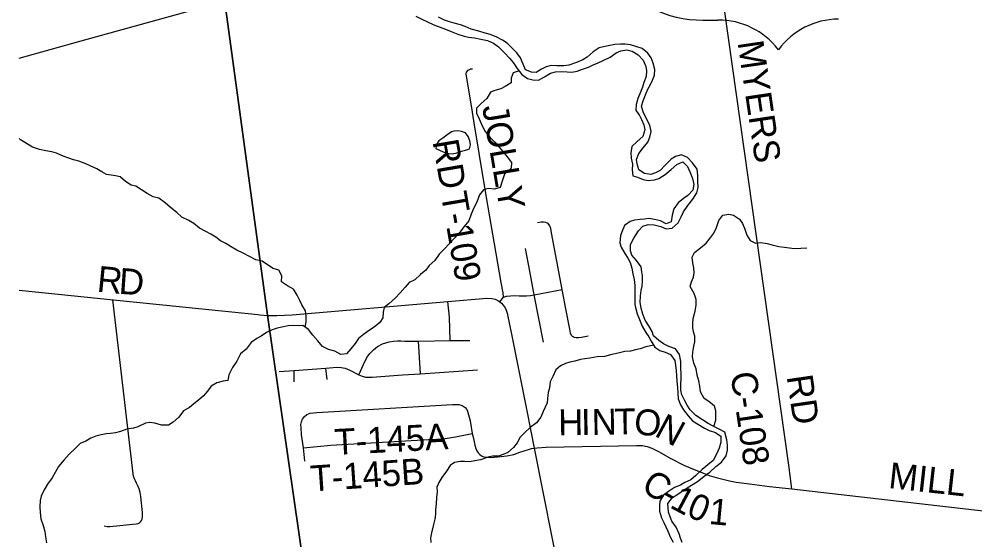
# Model space of a CAD drawing. Extents: x 114604 to 551442, y 316898 to 567001.
# Drawn here: x 114843 to 125892, y 482893 to 488914 of the extents above; entities that cross this region are included whole.
import ezdxf

# ---------------------------------------------------------------- set-up
doc = ezdxf.new("R2010")
doc.units = 0
for name, color, linetype in [('GE_P_Alignment_1000_Bearings', 7, 'Continuous'), ('GE_P_Alignment_1000_Cardinal_Points', 7, 'Continuous'), ('GE_P_Alignment_500_Bearings', 7, 'Continuous'), ('GE_P_Alignment_500_Cardinal_Points', 7, 'Continuous'), ('GE_P_Alignment_500_Distances', 7, 'Continuous'), ('MT_X_Edge_Line', 7, 'Continuous'), ('PM_P_Cells', 7, 'Continuous'), ('PM_P_CL_Double_Solid', 7, 'Continuous'), ('PM_P_Crosswalk', 7, 'Continuous')]:
    doc.layers.add(name, color=color, linetype=linetype)

msp = doc.modelspace()

# ---------------------------------------------------------------- linework, layer by layer
at = {"layer": 'GE_P_Alignment_1000_Bearings'}
msp.add_lwpolyline([(114843, 488461), (115559, 488663), (119564, 489774), (122755, 490669), (124131, 491057), (126834, 491802), (131674, 493138), (136399, 494453)], dxfattribs=at)
at = {"layer": 'GE_P_Alignment_1000_Cardinal_Points'}
for p, q in [((119483, 484814), (119460, 485191)), ((118024, 484722), (118023, 484853)), ((118403, 484746), (118389, 484879))]:
    msp.add_line(p, q, dxfattribs=at)
for points in [[(120402, 485647), (120441, 485701), (120437, 485750), (120415, 485867), (120241, 486875), (120160, 487363), (120104, 487714), (120073, 487912), (120016, 488253), (120012, 488282), (120015, 488300), (120033, 488323), (120048, 488332), (120063, 488338), (120083, 488340)], [(121420, 485249), (121343, 485233), (121314, 485229), (121299, 485228), (121281, 485230), (121265, 485232), (121252, 485237), (121240, 485244), (121228, 485257), (121218, 485281), (121212, 485305), (121209, 485330), (121164, 485564), (121120, 485786), (120999, 486444), (120988, 486495), (120978, 486525), (120959, 486551), (120934, 486564), (120906, 486568), (120880, 486566), (120835, 486559)], [(120904, 485178), (120798, 485725), (120747, 486000), (120697, 486260)], [(120441, 485701), (120476, 485709), (120522, 485716), (120565, 485717), (120624, 485715), (120710, 485714), (120756, 485717), (120798, 485725), (121120, 485786)], [(115828, 483056), (115863, 483047), (115890, 483046), (116198, 483077), (116221, 483083), (116236, 483090), (116248, 483101), (116259, 483117), (116266, 483133), (116270, 483158), (116270, 483184), (116269, 483211), (116250, 483393), (116242, 483442), (116231, 483482), (116216, 483519), (116202, 483550), (116188, 483575), (116176, 483599), (116167, 483628), (116161, 483658), (115928, 485670)], [(119826, 485197), (119818, 485466), (119801, 485650)], [(118769, 484802), (118823, 484922), (118863, 485001), (118896, 485048), (118939, 485092), (118986, 485128), (119043, 485159), (119120, 485184), (119171, 485192), (119219, 485193), (119257, 485193), (119304, 485192)], [(119304, 485192), (119460, 485191), (119826, 485197), (120052, 485198)], [(117848, 484841), (118023, 484853), (118389, 484879), (118517, 484889), (118566, 484886), (118612, 484877), (118666, 484856), (118769, 484802), (118808, 484786), (118848, 484776), (118882, 484773), (118923, 484775), (119277, 484800)], [(119277, 484800), (119483, 484814), (120141, 484860)], [(118147, 483803), (118132, 483956), (118123, 484006), (118109, 484111), (118102, 484189), (118101, 484228), (118107, 484259), (118120, 484288), (118143, 484319), (118171, 484342), (118207, 484358), (118285, 484366), (119855, 484459), (119925, 484458), (119963, 484445), (119998, 484422), (120019, 484399), (120028, 484380), (120058, 484271), (120082, 484121), (120090, 484094), (120100, 484047), (120112, 483989), (120121, 483949), (120134, 483921), (120149, 483899), (120171, 483878), (120189, 483865), (120223, 483851), (120253, 483848), (120296, 483846), (120416, 483855), (120482, 483864), (120561, 483881), (120632, 483905), (120731, 483938), (120767, 483948), (120796, 483952)], [(118132, 483956), (118447, 483987), (119577, 484053), (119668, 484058), (119743, 484063), (119818, 484073), (119886, 484085), (120082, 484121)]]:
    msp.add_lwpolyline(points, dxfattribs=at)
at = {"layer": 'GE_P_Alignment_500_Bearings'}
for points in [[(123774, 483483), (123742, 483755), (122763, 490696)], [(114843, 485780), (115933, 485670), (117491, 485510), (117602, 485498)], [(117602, 485498), (117624, 485496), (117716, 485489), (117822, 485486), (117999, 485496), (119801, 485650), (120251, 485686), (120306, 485683), (120345, 485675), (120376, 485662), (120402, 485647), (120420, 485630), (120440, 485608), (120462, 485574), (120474, 485548), (120484, 485515), (120541, 485232), (120713, 484385), (120796, 483952), (121108, 482379)], [(120796, 483952), (120831, 483958), (120935, 483963), (121979, 483983), (122050, 483983), (122102, 483973), (122156, 483954), (122234, 483914), (122378, 483835), (122528, 483757), (122628, 483713), (122753, 483665)], [(122753, 483665), (122822, 483639), (122903, 483613), (122995, 483589), (123056, 483575), (123132, 483561), (123287, 483539), (123517, 483510), (123774, 483483), (126358, 483185), (127355, 483070), (128217, 483002), (129264, 482923), (129575, 482925), (130736, 482975), (131246, 482994)]]:
    msp.add_lwpolyline(points, dxfattribs=at)
at = {"layer": 'GE_P_Alignment_500_Cardinal_Points'}
msp.add_line((122747, 488903), (122921, 488904), dxfattribs=at)
for centre, radius, start, end in [((122725, 490121), 1218, 155.2427, 271.049), ((124320, 488044), 870, 90.4108, 143.5409), ((122928, 488034), 870, 37.2807, 90.4108)]:
    msp.add_arc(centre, radius, start, end, dxfattribs=at)
at = {"layer": 'GE_P_Alignment_500_Distances'}
for points in [[(114843, 506533), (115373, 506581), (115635, 503540), (115822, 500329), (116137, 497358), (116300, 497372), (117023, 490557), (117715, 485492), (118509, 479982), (118517, 479929), (118526, 479866), (118920, 477051), (118986, 476383), (119167, 475360), (119170, 475341), (119480, 473036), (117042, 472937), (117092, 470938), (115081, 470755), (114843, 471114)], [(118920, 477051), (118526, 479866), (118517, 479929), (118509, 479982), (117715, 485492), (117023, 490557), (116300, 497372), (116137, 497358), (115822, 500329)]]:
    msp.add_lwpolyline(points, dxfattribs=at)
at = {"layer": 'MT_X_Edge_Line'}
for points in [[(120056, 487487), (120052, 487508), (120036, 487558), (120002, 487600), (119958, 487614), (119914, 487622), (119870, 487620), (119840, 487610), (119788, 487574), (119740, 487538), (119696, 487506), (119670, 487464), (119662, 487420)], [(119662, 487420), (119745, 487378), (119805, 487362), (119855, 487358), (119903, 487370), (119958, 487388), (120002, 487398), (120048, 487416), (120062, 487462), (120056, 487487)]]:
    msp.add_lwpolyline(points, dxfattribs=at)
at = {"layer": 'PM_P_Cells'}
for points in [[(119428, 488949), (119498, 488913), (119566, 488881), (119638, 488849), (119712, 488820), (119772, 488798), (119836, 488772), (119914, 488742), (119988, 488716), (120040, 488704), (120108, 488696), (120180, 488684), (120258, 488666), (120328, 488638), (120384, 488594), (120457, 488521), (120511, 488463), (120553, 488411), (120601, 488343), (120655, 488275), (120719, 488229), (120783, 488211), (120849, 488207), (120917, 488247), (120985, 488289), (121045, 488305), (121115, 488309), (121179, 488304), (121231, 488300), (121295, 488312), (121345, 488330), (121427, 488360), (121479, 488386), (121531, 488406), (121603, 488440), (121674, 488474), (121746, 488526), (121800, 488548), (121870, 488558), (121930, 488544), (121998, 488500), (122056, 488438), (122089, 488368), (122095, 488316), (122093, 488250), (122065, 488181), (122049, 488129), (122017, 488051), (121995, 487997), (121977, 487927), (121971, 487857)], [(122059, 487841), (122037, 487907), (122057, 487969), (122083, 488039), (122113, 488105), (122143, 488157), (122165, 488209), (122189, 488265), (122193, 488332), (122171, 488406), (122148, 488468), (122110, 488520), (122044, 488576), (121974, 488598), (121912, 488616), (121850, 488624), (121796, 488624), (121728, 488619), (121654, 488605), (121600, 488593), (121550, 488583), (121478, 488535), (121409, 488473), (121359, 488445), (121287, 488411), (121199, 488381), (121139, 488373), (121061, 488375), (120995, 488379), (120937, 488363), (120883, 488335), (120819, 488297), (120765, 488301), (120697, 488327), (120671, 488393), (120641, 488465), (120595, 488525), (120544, 488577), (120486, 488638), (120430, 488672), (120358, 488710), (120290, 488736), (120230, 488752), (120158, 488774), (120068, 488798), (119998, 488828), (119944, 488850), (119872, 488868), (119818, 488882), (119762, 488901), (119692, 488935)], [(120622, 488317), (120555, 488295), (120531, 488231), (120531, 488179), (120463, 488137), (120411, 488109), (120341, 488087), (120291, 488069), (120251, 487997), (120184, 487939), (120132, 487883), (120130, 487828), (120162, 487760), (120196, 487682), (120232, 487614), (120290, 487546), (120344, 487490), (120394, 487434), (120434, 487383), (120485, 487321), (120535, 487257), (120531, 487191), (120455, 487121), (120429, 487041), (120403, 486969), (120337, 486949), (120267, 486957), (120213, 486941), (120167, 486881), (120135, 486799), (120100, 486733), (120068, 486659), (120042, 486582), (119984, 486514), (119942, 486456), (119882, 486386), (119822, 486324), (119754, 486250), (119698, 486196), (119647, 486124), (119583, 486066), (119545, 486012), (119485, 485960), (119419, 485900), (119353, 485868), (119307, 485816), (119249, 485748), (119189, 485687), (119117, 485623), (119062, 485579), (119050, 485527), (119048, 485461), (119014, 485405), (118946, 485351), (118894, 485319), (118824, 485267), (118766, 485223), (118728, 485163), (118676, 485101), (118628, 485043), (118562, 485035), (118492, 485075), (118418, 485093), (118352, 485129), (118296, 485193), (118238, 485259), (118188, 485326), (118124, 485372), (118074, 485368), (118004, 485372), (117952, 485366), (117882, 485354), (117826, 485342), (117768, 485322), (117702, 485290), (117642, 485250), (117592, 485220), (117526, 485174), (117468, 485098), (117401, 485044), (117359, 484961), (117311, 484887), (117269, 484801), (117255, 484735), (117203, 484727), (117129, 484707), (117065, 484669), (117021, 484613), (116973, 484559), (116915, 484507), (116864, 484467), (116814, 484425), (116744, 484383), (116688, 484313), (116624, 484255), (116570, 484219), (116488, 484219), (116412, 484241), (116356, 484251), (116304, 484241), (116214, 484199)], [(121971, 487857), (122010, 487807), (122038, 487755), (122066, 487691), (122078, 487634), (122052, 487558), (121988, 487500), (121928, 487440), (121914, 487370), (121920, 487308), (121934, 487238), (121931, 487170), (121939, 487104), (121991, 487086), (122059, 487058), (122115, 487047), (122187, 487055), (122237, 487071), (122311, 487117), (122382, 487175), (122446, 487233), (122516, 487263), (122570, 487211), (122602, 487141), (122629, 487071), (122643, 487001), (122631, 486935), (122573, 486873), (122523, 486841), (122463, 486791), (122413, 486719), (122393, 486646), (122381, 486570), (122323, 486546), (122259, 486581), (122187, 486599), (122123, 486609), (122073, 486603), (122021, 486597), (121957, 486589), (121906, 486573), (121840, 486527), (121814, 486463), (121796, 486411), (121788, 486327), (121804, 486276), (121846, 486206), (121880, 486150), (121908, 486100), (121926, 486036), (121939, 485970), (121955, 485904), (121961, 485836), (121961, 485763), (121959, 485685), (121961, 485613), (121971, 485563), (121989, 485505), (122015, 485441), (122047, 485363), (122090, 485292), (122124, 485240), (122150, 485190), (122194, 485122), (122248, 485084), (122310, 485064), (122374, 485036), (122424, 484968), (122432, 484911), (122438, 484849), (122442, 484793), (122446, 484727), (122453, 484655), (122459, 484589), (122463, 484525), (122489, 484453), (122523, 484395), (122577, 484326), (122627, 484270), (122697, 484226), (122765, 484186), (122821, 484156), (122895, 484136), (122955, 484090), (122957, 484021), (122936, 483953), (122904, 483885), (122868, 483811), (122804, 483759), (122738, 483705), (122668, 483637), (122608, 483587), (122540, 483555), (122488, 483527), (122420, 483497), (122352, 483451), (122291, 483409), (122249, 483341), (122247, 483291), (122247, 483223), (122269, 483147)], [(122509, 482862), (122489, 482912), (122475, 482964), (122439, 483038), (122389, 483109), (122371, 483161), (122349, 483213), (122345, 483263), (122343, 483315), (122395, 483383), (122447, 483415), (122498, 483447), (122564, 483493), (122616, 483525), (122684, 483567), (122758, 483625), (122826, 483677), (122896, 483741), (122964, 483793), (123016, 483863), (123034, 483929), (123034, 483987), (123025, 484049), (123001, 484140), (122935, 484172), (122873, 484204), (122809, 484240), (122743, 484282), (122667, 484332), (122601, 484398), (122567, 484449), (122539, 484499), (122505, 484569), (122493, 484625), (122492, 484697), (122496, 484755), (122496, 484807), (122494, 484879), (122492, 484955), (122476, 485036), (122432, 485102), (122354, 485128), (122292, 485160), (122240, 485200), (122178, 485252), (122160, 485304), (122123, 485369), (122081, 485433), (122053, 485503), (122035, 485573), (122021, 485637), (122025, 485713), (122035, 485775), (122045, 485825), (122049, 485888), (122051, 485944), (122042, 485994), (122034, 486048), (121980, 486122), (121926, 486184), (121910, 486236), (121912, 486308), (121950, 486380), (122002, 486465), (122054, 486519), (122116, 486539), (122184, 486535), (122260, 486516), (122324, 486488), (122394, 486496), (122461, 486558), (122495, 486628), (122523, 486686), (122575, 486760), (122633, 486833), (122679, 486905), (122693, 486969), (122691, 487039), (122691, 487111), (122680, 487181), (122628, 487251), (122568, 487313), (122500, 487346), (122430, 487326), (122380, 487294), (122312, 487224), (122255, 487162), (122201, 487136), (122147, 487118), (122071, 487128), (122007, 487170), (121986, 487240), (121980, 487292), (122006, 487360), (122058, 487424), (122112, 487492), (122134, 487548), (122150, 487616), (122134, 487687), (122098, 487755), (122059, 487841)], [(118149, 485353), (118162, 485414), (118162, 485478), (118152, 485540), (118112, 485612), (118089, 485662), (118057, 485722), (118015, 485790), (117947, 485830), (117877, 485877), (117881, 485945), (117845, 486013), (117779, 486031), (117715, 486073), (117651, 486117), (117581, 486129), (117505, 486171), (117433, 486207), (117361, 486241), (117295, 486282), (117234, 486318), (117170, 486352), (117116, 486392), (117058, 486426), (117002, 486458), (116930, 486498), (116864, 486552), (116806, 486584), (116726, 486623), (116666, 486677), (116594, 486737), (116532, 486789), (116458, 486843), (116392, 486861), (116322, 486897), (116191, 486981), (116139, 486996), (116073, 487038), (116011, 487092), (115959, 487104), (115907, 487108), (115855, 487118), (115799, 487148), (115741, 487182), (115665, 487218), (115613, 487242), (115535, 487272), (115471, 487287), (115419, 487305), (115351, 487329), (115277, 487365), (115223, 487381), (115151, 487393), (115077, 487405), (114999, 487435), (114927, 487477), (114861, 487519), (114843, 487532)], [(122875, 484203), (122897, 484276), (122899, 484332), (122899, 484384), (122881, 484438), (122815, 484494), (122763, 484526), (122721, 484603), (122712, 484669), (122700, 484731), (122680, 484799), (122670, 484869), (122642, 484937), (122626, 485011), (122630, 485062), (122644, 485132), (122654, 485184), (122656, 485248), (122641, 485300), (122631, 485350), (122633, 485412), (122641, 485466), (122657, 485538), (122671, 485608), (122671, 485673), (122645, 485743), (122601, 485821), (122617, 485875), (122640, 485929), (122646, 485979), (122642, 486039), (122632, 486095), (122622, 486161), (122650, 486215), (122720, 486271), (122786, 486324), (122828, 486376), (122874, 486440), (122905, 486506), (122933, 486584), (122979, 486646), (123049, 486660), (123103, 486646), (123171, 486602), (123205, 486551), (123231, 486485), (123254, 486417), (123296, 486355), (123354, 486323), (123418, 486333), (123492, 486319), (123548, 486303), (123626, 486285), (123692, 486276), (123774, 486264), (123826, 486260), (123880, 486264), (123948, 486270)], [(122180, 485143), (122090, 485124), (122022, 485102), (121968, 485090), (121912, 485076), (121846, 485072), (121784, 485056), (121734, 485044), (121678, 485032), (121610, 485014), (121524, 485009), (121440, 484995), (121384, 484987), (121332, 484977), (121268, 484959), (121210, 484947), (121160, 484933), (121100, 484905), (121048, 484859), (121013, 484781), (120981, 484719), (120973, 484652), (120959, 484596), (120953, 484528), (120949, 484478), (120901, 484376), (120875, 484312), (120823, 484248), (120750, 484192), (120686, 484130), (120636, 484082), (120602, 484016), (120560, 483960), (120492, 483902), (120438, 483880), (120384, 483862), (120314, 483860), (120264, 483848), (120176, 483818), (120112, 483806), (120048, 483796), (119992, 483798), (119942, 483798), (119878, 483788), (119826, 483754), (119785, 483686), (119729, 483614), (119697, 483556), (119673, 483504), (119675, 483448), (119667, 483381), (119663, 483309), (119657, 483241), (119655, 483189), (119647, 483131), (119628, 483057), (119612, 482975), (119600, 482915), (119602, 482863)], [(116214, 484199), (116164, 484183), (116088, 484173), (116014, 484147), (115958, 484129), (115900, 484121), (115850, 484117), (115790, 484109), (115730, 484093), (115674, 484067), (115616, 484035), (115548, 484009), (115491, 483951), (115423, 483883), (115359, 483815), (115297, 483741), (115261, 483673), (115225, 483611), (115171, 483537), (115133, 483471), (115098, 483397), (115088, 483347), (115082, 483274), (115086, 483208), (115096, 483136), (115122, 483060), (115140, 482988), (115150, 482928), (115158, 482858)], [(122269, 483147), (122297, 483095), (122319, 483045), (122341, 482992), (122373, 482922), (122403, 482868)]]:
    msp.add_lwpolyline(points, dxfattribs=at)

# ---------------------------------------------------------------- texts
at = {"layer": 'PM_P_CL_Double_Solid'}
for s, rotation, p in [('MYERS', 278.428, (123147, 488647)), ('R', 354.3573, (115735, 485764)), ('D', 355.9353, (115989, 485739)), ('C-108', 278.4248, (123065, 484817)), ('RD', 278.3311, (123715, 484783)), ('H', 0.8879, (121077, 484100)), ('I', 0.8925, (121341, 484104)), ('N', 0.8879, (121464, 484106)), ('T', 0.8136, (121728, 484110)), ('O', 355.209, (121944, 484114)), ('N', 331.716, (122176, 484101)), ('MILL', 353.685, (124885, 483493)), ('C', 329.3727, (122020, 483465)), ('-', 331.0976, (122241, 483335)), ('1', 331.8687, (122353, 483273)), ('0', 337.2858, (122544, 483173)), ('1', 354.5514, (122809, 483078))]:
    msp.add_text(s, height=300, rotation=rotation, dxfattribs=at).set_placement(p)
at = {"layer": 'PM_P_Crosswalk'}
for s, rotation, p in [('JOLLY', 279.6517, (120195, 487902)), ('RD', 279.7925, (119621, 487500)), ('T-109', 279.7345, (119717, 486894)), ('T-145A', 2.9803, (118496, 483874)), ('T-145B', 3.9165, (118221, 483451))]:
    msp.add_text(s, height=300, rotation=rotation, dxfattribs=at).set_placement(p)

doc.saveas('drawing.dxf')
